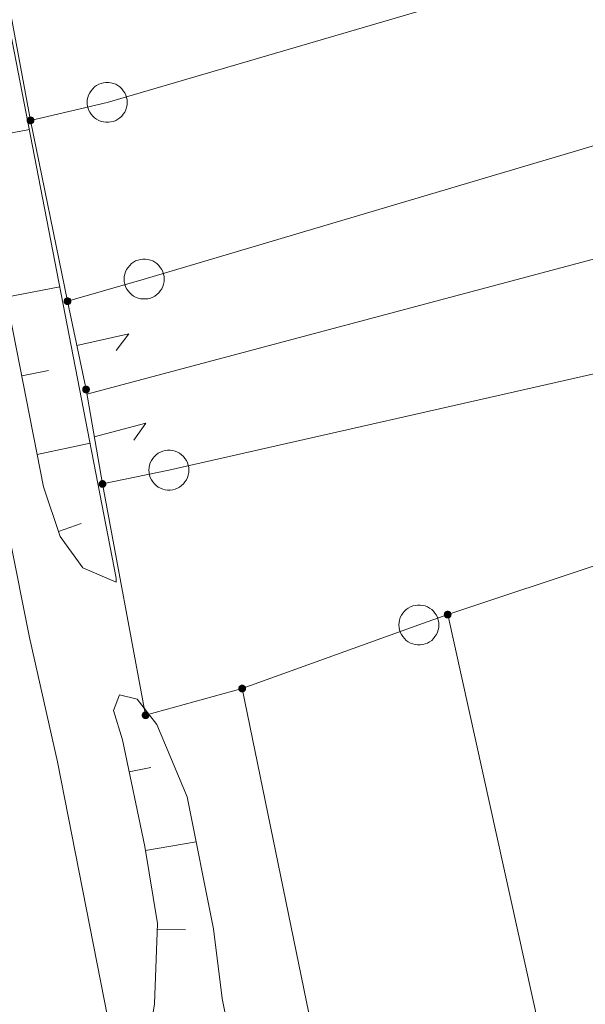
# Model space of a CAD drawing. Header units: metres. Extents: x 3425540 to 3446143, y 5432760 to 5444637.
# Tile 528 of 656: x 3436994 to 3437015, y 5444007 to 5444044. Entities that reach past the tile are written whole.
import ezdxf

# ---------------------------------------------------------------- set-up
doc = ezdxf.new("R2010")
doc.units = ezdxf.units.M
for name, color, linetype, lineweight in [('B_Bestand', 9, 'Continuous', 18), ('B_Böschung', 9, 'Continuous', 18), ('B_Flurgrenzen', 9, 'Continuous', 18)]:
    doc.layers.add(name, color=color, linetype=linetype, lineweight=lineweight)

msp = doc.modelspace()

# ---------------------------------------------------------------- linework, layer by layer
at = {"layer": 'B_Bestand'}
for points in [[(3436988.055, 5444054.163), (3436988.971, 5444049.417), (3436989.897, 5444044.603), (3436990.844, 5444039.685), (3436991.785, 5444034.807), (3436993.08, 5444028.136), (3436993.853, 5444024.189), (3436994.591, 5444020.433), (3436995.647, 5444015.77)], [(3436995.647, 5444015.77), (3437008.683, 5443949.338), (3437010.139, 5443941.943), (3437010.751, 5443938.56), (3437011.472, 5443935.022), (3437011.872, 5443934.331), (3437012.713, 5443931.462), (3437013.245, 5443928.551)]]:
    msp.add_lwpolyline(points, dxfattribs=at)
at = {"layer": 'B_Böschung'}
for p, q in [((3436997.84, 5444022.646), (3436991.164, 5444057.202)), ((3436992.571, 5444039.059), (3436994.592, 5444039.456)), ((3436993.727, 5444033.171), (3436995.73, 5444033.565)), ((3436994.305, 5444030.227), (3436995.302, 5444030.425)), ((3436994.883, 5444027.284), (3436996.863, 5444027.702)), ((3436995.68, 5444024.397), (3436996.533, 5444024.696)), ((3436997.839, 5444022.499), (3436997.84, 5444022.646)), ((3436998.326, 5444015.393), (3436999.141, 5444015.565)), ((3436998.939, 5444012.457), (3437000.827, 5444012.776)), ((3436999.381, 5444009.494), (3437000.433, 5444009.476))]:
    msp.add_line(p, q, dxfattribs=at)
for points in [[(3436997.839, 5444022.499), (3436996.597, 5444023.043), (3436995.743, 5444024.208), (3436995.122, 5444026.071), (3436989.145, 5444056.504)], [(3436997.962, 5444018.279), (3436997.743, 5444017.694), (3436998.072, 5444016.596), (3436998.914, 5444012.606), (3436999.389, 5444009.715), (3436999.279, 5444006.714), (3436998.877, 5444004.189), (3436998.84, 5444003.347), (3436999.609, 5443999.467), (3437004.29, 5443975.63), (3437008.533, 5443955.015), (3437009.923, 5443947.707), (3437010.289, 5443947.707), (3437011.496, 5443948.622), (3437012.813, 5443949.647), (3437013.984, 5443949.684), (3437015.667, 5443949.245), (3437016.864, 5443948.417)], [(3436997.962, 5444018.279), (3436998.624, 5444018.123), (3436999.355, 5444017.171), (3437000.49, 5444014.463), (3437001.477, 5444009.522), (3437001.807, 5444006.907), (3437003.307, 5443999.368), (3437006.854, 5443982.326), (3437008.681, 5443973.532), (3437009.486, 5443969.177), (3437010.108, 5443965.151), (3437010.62, 5443961.931), (3437011.315, 5443958.71), (3437011.901, 5443956.66), (3437012.962, 5443954.94), (3437013.876, 5443954.172), (3437014.455, 5443953.918)]]:
    msp.add_lwpolyline(points, dxfattribs=at)
at = {"layer": 'B_Flurgrenzen'}
for p, q in [((3436997.504, 5444040.466), (3437039.251, 5444052.709)), ((3436994.636, 5444039.793), (3436993.406, 5444046.409)), ((3437039.443, 5444045.901), (3436998.888, 5444033.849)), ((3436996.742, 5444029.543), (3437039.676, 5444041)), ((3436994.636, 5444039.793), (3436997.504, 5444040.466)), ((3436996.02, 5444033.023), (3436994.636, 5444039.793)), ((3437039.951, 5444035.811), (3436999.812, 5444026.695)), ((3436998.888, 5444033.849), (3436996.02, 5444033.023)), ((3436996.712, 5444029.715), (3436996.02, 5444033.023)), ((3436997.329, 5444026.177), (3436996.712, 5444029.715)), ((3436999.812, 5444026.695), (3436997.329, 5444026.177)), ((3436998.94, 5444017.515), (3436997.329, 5444026.177)), ((3437019.241, 5444024.285), (3437010.244, 5444021.285)), ((3437010.244, 5444021.285), (3437009.168, 5444020.9)), ((3437010.244, 5444021.285), (3437021.26, 5443971.607)), ((3437009.168, 5444020.9), (3437002.554, 5444018.515)), ((3437002.554, 5444018.515), (3436998.94, 5444017.515)), ((3437015.138, 5443957.318), (3437002.554, 5444018.515))]:
    msp.add_line(p, q, dxfattribs=at)
for points in [[(3436998.254, 5444040.466), (3436998.248, 5444040.56), (3436998.23, 5444040.649), (3436998.201, 5444040.744), (3436998.16, 5444040.826), (3436998.106, 5444040.903), (3436998.047, 5444040.98), (3436997.982, 5444041.045), (3436997.906, 5444041.098), (3436997.823, 5444041.145), (3436997.734, 5444041.175), (3436997.646, 5444041.198), (3436997.551, 5444041.21), (3436997.457, 5444041.21), (3436997.362, 5444041.198), (3436997.274, 5444041.175), (3436997.185, 5444041.145), (3436997.102, 5444041.098), (3436997.026, 5444041.045), (3436996.961, 5444040.98), (3436996.902, 5444040.903), (3436996.848, 5444040.826), (3436996.807, 5444040.744), (3436996.778, 5444040.649), (3436996.76, 5444040.56), (3436996.754, 5444040.466), (3436996.76, 5444040.372), (3436996.778, 5444040.283), (3436996.807, 5444040.188), (3436996.848, 5444040.106), (3436996.902, 5444040.029), (3436996.961, 5444039.952), (3436997.026, 5444039.887), (3436997.102, 5444039.834), (3436997.185, 5444039.787), (3436997.274, 5444039.757), (3436997.362, 5444039.734), (3436997.457, 5444039.722), (3436997.551, 5444039.722), (3436997.646, 5444039.734), (3436997.734, 5444039.757), (3436997.823, 5444039.787), (3436997.906, 5444039.834), (3436997.982, 5444039.887), (3436998.047, 5444039.952), (3436998.106, 5444040.029), (3436998.16, 5444040.106), (3436998.201, 5444040.188), (3436998.23, 5444040.283), (3436998.248, 5444040.372), (3436998.254, 5444040.466)], [(3436994.761, 5444039.793), (3436994.76, 5444039.809), (3436994.757, 5444039.824), (3436994.752, 5444039.839), (3436994.745, 5444039.853), (3436994.737, 5444039.867), (3436994.728, 5444039.879), (3436994.716, 5444039.889), (3436994.703, 5444039.898), (3436994.689, 5444039.906), (3436994.674, 5444039.912), (3436994.66, 5444039.916), (3436994.644, 5444039.918), (3436994.628, 5444039.918), (3436994.612, 5444039.916), (3436994.598, 5444039.912), (3436994.583, 5444039.906), (3436994.569, 5444039.898), (3436994.556, 5444039.889), (3436994.544, 5444039.879), (3436994.535, 5444039.867), (3436994.527, 5444039.853), (3436994.52, 5444039.839), (3436994.515, 5444039.824), (3436994.512, 5444039.809), (3436994.511, 5444039.793), (3436994.512, 5444039.777), (3436994.515, 5444039.762), (3436994.52, 5444039.747), (3436994.527, 5444039.733), (3436994.535, 5444039.719), (3436994.544, 5444039.707), (3436994.556, 5444039.697), (3436994.569, 5444039.688), (3436994.583, 5444039.68), (3436994.598, 5444039.674), (3436994.612, 5444039.67), (3436994.628, 5444039.668), (3436994.644, 5444039.668), (3436994.66, 5444039.67), (3436994.674, 5444039.674), (3436994.689, 5444039.68), (3436994.703, 5444039.688), (3436994.716, 5444039.697), (3436994.728, 5444039.707), (3436994.737, 5444039.719), (3436994.745, 5444039.733), (3436994.752, 5444039.747), (3436994.757, 5444039.762), (3436994.76, 5444039.777), (3436994.761, 5444039.793)], [(3436994.736, 5444039.793), (3436994.735, 5444039.807), (3436994.732, 5444039.821), (3436994.728, 5444039.833), (3436994.722, 5444039.846), (3436994.713, 5444039.858), (3436994.703, 5444039.868), (3436994.692, 5444039.877), (3436994.68, 5444039.884), (3436994.667, 5444039.888), (3436994.654, 5444039.891), (3436994.64, 5444039.893), (3436994.625, 5444039.892), (3436994.611, 5444039.89), (3436994.599, 5444039.887), (3436994.586, 5444039.88), (3436994.574, 5444039.872), (3436994.564, 5444039.863), (3436994.554, 5444039.852), (3436994.547, 5444039.84), (3436994.542, 5444039.827), (3436994.538, 5444039.814), (3436994.536, 5444039.8), (3436994.536, 5444039.786), (3436994.538, 5444039.772), (3436994.542, 5444039.759), (3436994.547, 5444039.746), (3436994.554, 5444039.734), (3436994.564, 5444039.723), (3436994.574, 5444039.714), (3436994.586, 5444039.706), (3436994.599, 5444039.699), (3436994.611, 5444039.696), (3436994.625, 5444039.694), (3436994.64, 5444039.693), (3436994.654, 5444039.695), (3436994.667, 5444039.698), (3436994.68, 5444039.702), (3436994.692, 5444039.709), (3436994.703, 5444039.718), (3436994.713, 5444039.728), (3436994.722, 5444039.74), (3436994.728, 5444039.753), (3436994.732, 5444039.765), (3436994.735, 5444039.779), (3436994.736, 5444039.793)], [(3436994.712, 5444039.793), (3436994.711, 5444039.805), (3436994.708, 5444039.817), (3436994.703, 5444039.828), (3436994.697, 5444039.838), (3436994.688, 5444039.848), (3436994.679, 5444039.855), (3436994.668, 5444039.862), (3436994.657, 5444039.866), (3436994.645, 5444039.868), (3436994.633, 5444039.869), (3436994.621, 5444039.867), (3436994.609, 5444039.864), (3436994.599, 5444039.859), (3436994.588, 5444039.852), (3436994.579, 5444039.843), (3436994.572, 5444039.833), (3436994.566, 5444039.823), (3436994.562, 5444039.811), (3436994.56, 5444039.799), (3436994.56, 5444039.787), (3436994.562, 5444039.775), (3436994.566, 5444039.763), (3436994.572, 5444039.753), (3436994.579, 5444039.743), (3436994.588, 5444039.734), (3436994.598, 5444039.727), (3436994.609, 5444039.722), (3436994.621, 5444039.719), (3436994.633, 5444039.717), (3436994.645, 5444039.718), (3436994.657, 5444039.72), (3436994.668, 5444039.724), (3436994.679, 5444039.731), (3436994.688, 5444039.738), (3436994.697, 5444039.748), (3436994.703, 5444039.758), (3436994.708, 5444039.769), (3436994.711, 5444039.781), (3436994.712, 5444039.793)], [(3436994.687, 5444039.793), (3436994.686, 5444039.803), (3436994.683, 5444039.813), (3436994.678, 5444039.822), (3436994.672, 5444039.829), (3436994.665, 5444039.835), (3436994.656, 5444039.84), (3436994.646, 5444039.843), (3436994.636, 5444039.844), (3436994.626, 5444039.843), (3436994.616, 5444039.84), (3436994.607, 5444039.835), (3436994.6, 5444039.829), (3436994.594, 5444039.822), (3436994.589, 5444039.813), (3436994.586, 5444039.803), (3436994.585, 5444039.793), (3436994.586, 5444039.783), (3436994.589, 5444039.773), (3436994.594, 5444039.764), (3436994.6, 5444039.757), (3436994.607, 5444039.751), (3436994.616, 5444039.746), (3436994.626, 5444039.743), (3436994.636, 5444039.742), (3436994.646, 5444039.743), (3436994.656, 5444039.746), (3436994.665, 5444039.751), (3436994.672, 5444039.757), (3436994.678, 5444039.764), (3436994.683, 5444039.773), (3436994.686, 5444039.783), (3436994.687, 5444039.793)], [(3436994.663, 5444039.793), (3436994.662, 5444039.8), (3436994.659, 5444039.807), (3436994.654, 5444039.813), (3436994.648, 5444039.817), (3436994.641, 5444039.819), (3436994.634, 5444039.82), (3436994.627, 5444039.818), (3436994.62, 5444039.815), (3436994.615, 5444039.81), (3436994.611, 5444039.804), (3436994.609, 5444039.797), (3436994.609, 5444039.789), (3436994.611, 5444039.782), (3436994.615, 5444039.776), (3436994.62, 5444039.771), (3436994.627, 5444039.768), (3436994.634, 5444039.766), (3436994.641, 5444039.767), (3436994.648, 5444039.769), (3436994.654, 5444039.773), (3436994.659, 5444039.779), (3436994.662, 5444039.786), (3436994.663, 5444039.793)], [(3436999.638, 5444033.849), (3436999.632, 5444033.943), (3436999.614, 5444034.032), (3436999.585, 5444034.127), (3436999.544, 5444034.209), (3436999.49, 5444034.286), (3436999.431, 5444034.363), (3436999.366, 5444034.428), (3436999.29, 5444034.481), (3436999.207, 5444034.528), (3436999.118, 5444034.558), (3436999.03, 5444034.581), (3436998.935, 5444034.593), (3436998.841, 5444034.593), (3436998.746, 5444034.581), (3436998.658, 5444034.558), (3436998.569, 5444034.528), (3436998.486, 5444034.481), (3436998.41, 5444034.428), (3436998.345, 5444034.363), (3436998.286, 5444034.286), (3436998.232, 5444034.209), (3436998.191, 5444034.127), (3436998.162, 5444034.032), (3436998.144, 5444033.943), (3436998.138, 5444033.849), (3436998.144, 5444033.755), (3436998.162, 5444033.666), (3436998.191, 5444033.571), (3436998.232, 5444033.489), (3436998.286, 5444033.412), (3436998.345, 5444033.335), (3436998.41, 5444033.27), (3436998.486, 5444033.217), (3436998.569, 5444033.17), (3436998.658, 5444033.14), (3436998.746, 5444033.117), (3436998.841, 5444033.105), (3436998.935, 5444033.105), (3436999.03, 5444033.117), (3436999.118, 5444033.14), (3436999.207, 5444033.17), (3436999.29, 5444033.217), (3436999.366, 5444033.27), (3436999.431, 5444033.335), (3436999.49, 5444033.412), (3436999.544, 5444033.489), (3436999.585, 5444033.571), (3436999.614, 5444033.666), (3436999.632, 5444033.755), (3436999.638, 5444033.849)], [(3436996.145, 5444033.023), (3436996.144, 5444033.039), (3436996.141, 5444033.054), (3436996.136, 5444033.069), (3436996.129, 5444033.083), (3436996.121, 5444033.097), (3436996.112, 5444033.109), (3436996.1, 5444033.119), (3436996.087, 5444033.128), (3436996.073, 5444033.136), (3436996.058, 5444033.142), (3436996.044, 5444033.146), (3436996.028, 5444033.148), (3436996.012, 5444033.148), (3436995.996, 5444033.146), (3436995.982, 5444033.142), (3436995.967, 5444033.136), (3436995.953, 5444033.128), (3436995.94, 5444033.119), (3436995.928, 5444033.109), (3436995.919, 5444033.097), (3436995.911, 5444033.083), (3436995.904, 5444033.069), (3436995.899, 5444033.054), (3436995.896, 5444033.039), (3436995.895, 5444033.023), (3436995.896, 5444033.007), (3436995.899, 5444032.992), (3436995.904, 5444032.977), (3436995.911, 5444032.963), (3436995.919, 5444032.949), (3436995.928, 5444032.937), (3436995.94, 5444032.927), (3436995.953, 5444032.918), (3436995.967, 5444032.91), (3436995.982, 5444032.904), (3436995.996, 5444032.9), (3436996.012, 5444032.898), (3436996.028, 5444032.898), (3436996.044, 5444032.9), (3436996.058, 5444032.904), (3436996.073, 5444032.91), (3436996.087, 5444032.918), (3436996.1, 5444032.927), (3436996.112, 5444032.937), (3436996.121, 5444032.949), (3436996.129, 5444032.963), (3436996.136, 5444032.977), (3436996.141, 5444032.992), (3436996.144, 5444033.007), (3436996.145, 5444033.023)], [(3436996.12, 5444033.023), (3436996.119, 5444033.037), (3436996.116, 5444033.051), (3436996.112, 5444033.063), (3436996.106, 5444033.076), (3436996.097, 5444033.088), (3436996.087, 5444033.098), (3436996.076, 5444033.107), (3436996.064, 5444033.114), (3436996.051, 5444033.118), (3436996.038, 5444033.121), (3436996.024, 5444033.123), (3436996.009, 5444033.122), (3436995.995, 5444033.12), (3436995.983, 5444033.117), (3436995.97, 5444033.11), (3436995.958, 5444033.102), (3436995.948, 5444033.093), (3436995.938, 5444033.082), (3436995.931, 5444033.07), (3436995.926, 5444033.057), (3436995.922, 5444033.044), (3436995.92, 5444033.03), (3436995.92, 5444033.016), (3436995.922, 5444033.002), (3436995.926, 5444032.989), (3436995.931, 5444032.976), (3436995.938, 5444032.964), (3436995.948, 5444032.953), (3436995.958, 5444032.944), (3436995.97, 5444032.936), (3436995.983, 5444032.929), (3436995.995, 5444032.926), (3436996.009, 5444032.924), (3436996.024, 5444032.923), (3436996.038, 5444032.925), (3436996.051, 5444032.928), (3436996.064, 5444032.932), (3436996.076, 5444032.939), (3436996.087, 5444032.948), (3436996.097, 5444032.958), (3436996.106, 5444032.97), (3436996.112, 5444032.983), (3436996.116, 5444032.995), (3436996.119, 5444033.009), (3436996.12, 5444033.023)], [(3436996.096, 5444033.023), (3436996.095, 5444033.035), (3436996.092, 5444033.047), (3436996.087, 5444033.058), (3436996.081, 5444033.068), (3436996.072, 5444033.078), (3436996.063, 5444033.085), (3436996.052, 5444033.092), (3436996.041, 5444033.096), (3436996.029, 5444033.098), (3436996.017, 5444033.099), (3436996.005, 5444033.097), (3436995.993, 5444033.094), (3436995.983, 5444033.089), (3436995.972, 5444033.082), (3436995.963, 5444033.073), (3436995.956, 5444033.063), (3436995.95, 5444033.053), (3436995.946, 5444033.041), (3436995.944, 5444033.029), (3436995.944, 5444033.017), (3436995.946, 5444033.005), (3436995.95, 5444032.993), (3436995.956, 5444032.983), (3436995.963, 5444032.973), (3436995.972, 5444032.964), (3436995.982, 5444032.957), (3436995.993, 5444032.952), (3436996.005, 5444032.949), (3436996.017, 5444032.947), (3436996.029, 5444032.948), (3436996.041, 5444032.95), (3436996.052, 5444032.954), (3436996.063, 5444032.961), (3436996.072, 5444032.968), (3436996.081, 5444032.978), (3436996.087, 5444032.988), (3436996.092, 5444032.999), (3436996.095, 5444033.011), (3436996.096, 5444033.023)], [(3436996.071, 5444033.023), (3436996.07, 5444033.033), (3436996.067, 5444033.043), (3436996.062, 5444033.052), (3436996.056, 5444033.059), (3436996.049, 5444033.065), (3436996.04, 5444033.07), (3436996.03, 5444033.073), (3436996.02, 5444033.074), (3436996.01, 5444033.073), (3436996, 5444033.07), (3436995.991, 5444033.065), (3436995.984, 5444033.059), (3436995.978, 5444033.052), (3436995.973, 5444033.043), (3436995.97, 5444033.033), (3436995.969, 5444033.023), (3436995.97, 5444033.013), (3436995.973, 5444033.003), (3436995.978, 5444032.994), (3436995.984, 5444032.987), (3436995.991, 5444032.981), (3436996, 5444032.976), (3436996.01, 5444032.973), (3436996.02, 5444032.972), (3436996.03, 5444032.973), (3436996.04, 5444032.976), (3436996.049, 5444032.981), (3436996.056, 5444032.987), (3436996.062, 5444032.994), (3436996.067, 5444033.003), (3436996.07, 5444033.013), (3436996.071, 5444033.023)], [(3436996.047, 5444033.023), (3436996.046, 5444033.03), (3436996.043, 5444033.037), (3436996.038, 5444033.043), (3436996.032, 5444033.047), (3436996.025, 5444033.049), (3436996.018, 5444033.05), (3436996.011, 5444033.048), (3436996.004, 5444033.045), (3436995.999, 5444033.04), (3436995.995, 5444033.034), (3436995.993, 5444033.027), (3436995.993, 5444033.019), (3436995.995, 5444033.012), (3436995.999, 5444033.006), (3436996.004, 5444033.001), (3436996.011, 5444032.998), (3436996.018, 5444032.996), (3436996.025, 5444032.997), (3436996.032, 5444032.999), (3436996.038, 5444033.003), (3436996.043, 5444033.009), (3436996.046, 5444033.016), (3436996.047, 5444033.023)], [(3436996.366, 5444031.369), (3436998.318, 5444031.801), (3436997.843, 5444031.18)], [(3436996.837, 5444029.715), (3436996.836, 5444029.731), (3436996.833, 5444029.746), (3436996.828, 5444029.761), (3436996.821, 5444029.775), (3436996.813, 5444029.789), (3436996.804, 5444029.801), (3436996.792, 5444029.811), (3436996.779, 5444029.82), (3436996.765, 5444029.828), (3436996.75, 5444029.834), (3436996.736, 5444029.838), (3436996.72, 5444029.84), (3436996.704, 5444029.84), (3436996.688, 5444029.838), (3436996.674, 5444029.834), (3436996.659, 5444029.828), (3436996.645, 5444029.82), (3436996.632, 5444029.811), (3436996.62, 5444029.801), (3436996.611, 5444029.789), (3436996.603, 5444029.775), (3436996.596, 5444029.761), (3436996.591, 5444029.746), (3436996.588, 5444029.731), (3436996.587, 5444029.715), (3436996.588, 5444029.699), (3436996.591, 5444029.684), (3436996.596, 5444029.669), (3436996.603, 5444029.655), (3436996.611, 5444029.641), (3436996.62, 5444029.629), (3436996.632, 5444029.619), (3436996.645, 5444029.61), (3436996.659, 5444029.602), (3436996.674, 5444029.596), (3436996.688, 5444029.592), (3436996.704, 5444029.59), (3436996.72, 5444029.59), (3436996.736, 5444029.592), (3436996.75, 5444029.596), (3436996.765, 5444029.602), (3436996.779, 5444029.61), (3436996.792, 5444029.619), (3436996.804, 5444029.629), (3436996.813, 5444029.641), (3436996.821, 5444029.655), (3436996.828, 5444029.669), (3436996.833, 5444029.684), (3436996.836, 5444029.699), (3436996.837, 5444029.715)], [(3436996.812, 5444029.715), (3436996.811, 5444029.729), (3436996.808, 5444029.743), (3436996.804, 5444029.755), (3436996.798, 5444029.768), (3436996.789, 5444029.78), (3436996.779, 5444029.79), (3436996.768, 5444029.799), (3436996.756, 5444029.806), (3436996.743, 5444029.81), (3436996.73, 5444029.813), (3436996.716, 5444029.815), (3436996.701, 5444029.814), (3436996.687, 5444029.812), (3436996.675, 5444029.809), (3436996.662, 5444029.802), (3436996.65, 5444029.794), (3436996.64, 5444029.785), (3436996.63, 5444029.774), (3436996.623, 5444029.762), (3436996.618, 5444029.749), (3436996.614, 5444029.736), (3436996.612, 5444029.722), (3436996.612, 5444029.708), (3436996.614, 5444029.694), (3436996.618, 5444029.681), (3436996.623, 5444029.668), (3436996.63, 5444029.656), (3436996.64, 5444029.645), (3436996.65, 5444029.636), (3436996.662, 5444029.628), (3436996.675, 5444029.621), (3436996.687, 5444029.618), (3436996.701, 5444029.616), (3436996.716, 5444029.615), (3436996.73, 5444029.617), (3436996.743, 5444029.62), (3436996.756, 5444029.624), (3436996.768, 5444029.631), (3436996.779, 5444029.64), (3436996.789, 5444029.65), (3436996.798, 5444029.662), (3436996.804, 5444029.675), (3436996.808, 5444029.687), (3436996.811, 5444029.701), (3436996.812, 5444029.715)], [(3436996.788, 5444029.715), (3436996.787, 5444029.727), (3436996.784, 5444029.739), (3436996.779, 5444029.75), (3436996.773, 5444029.76), (3436996.764, 5444029.77), (3436996.755, 5444029.777), (3436996.744, 5444029.784), (3436996.733, 5444029.788), (3436996.721, 5444029.79), (3436996.709, 5444029.791), (3436996.697, 5444029.789), (3436996.685, 5444029.786), (3436996.675, 5444029.781), (3436996.664, 5444029.774), (3436996.655, 5444029.765), (3436996.648, 5444029.755), (3436996.642, 5444029.745), (3436996.638, 5444029.733), (3436996.636, 5444029.721), (3436996.636, 5444029.709), (3436996.638, 5444029.697), (3436996.642, 5444029.685), (3436996.648, 5444029.675), (3436996.655, 5444029.665), (3436996.664, 5444029.656), (3436996.674, 5444029.649), (3436996.685, 5444029.644), (3436996.697, 5444029.641), (3436996.709, 5444029.639), (3436996.721, 5444029.64), (3436996.733, 5444029.642), (3436996.744, 5444029.646), (3436996.755, 5444029.653), (3436996.764, 5444029.66), (3436996.773, 5444029.67), (3436996.779, 5444029.68), (3436996.784, 5444029.691), (3436996.787, 5444029.703), (3436996.788, 5444029.715)], [(3436996.763, 5444029.715), (3436996.762, 5444029.725), (3436996.759, 5444029.735), (3436996.754, 5444029.744), (3436996.748, 5444029.751), (3436996.741, 5444029.757), (3436996.732, 5444029.762), (3436996.722, 5444029.765), (3436996.712, 5444029.766), (3436996.702, 5444029.765), (3436996.692, 5444029.762), (3436996.683, 5444029.757), (3436996.676, 5444029.751), (3436996.67, 5444029.744), (3436996.665, 5444029.735), (3436996.662, 5444029.725), (3436996.661, 5444029.715), (3436996.662, 5444029.705), (3436996.665, 5444029.695), (3436996.67, 5444029.686), (3436996.676, 5444029.679), (3436996.683, 5444029.673), (3436996.692, 5444029.668), (3436996.702, 5444029.665), (3436996.712, 5444029.664), (3436996.722, 5444029.665), (3436996.732, 5444029.668), (3436996.741, 5444029.673), (3436996.748, 5444029.679), (3436996.754, 5444029.686), (3436996.759, 5444029.695), (3436996.762, 5444029.705), (3436996.763, 5444029.715)], [(3436996.739, 5444029.715), (3436996.738, 5444029.722), (3436996.735, 5444029.729), (3436996.73, 5444029.735), (3436996.724, 5444029.739), (3436996.717, 5444029.741), (3436996.71, 5444029.742), (3436996.703, 5444029.74), (3436996.696, 5444029.737), (3436996.691, 5444029.732), (3436996.687, 5444029.726), (3436996.685, 5444029.719), (3436996.685, 5444029.711), (3436996.687, 5444029.704), (3436996.691, 5444029.698), (3436996.696, 5444029.693), (3436996.703, 5444029.69), (3436996.71, 5444029.688), (3436996.717, 5444029.689), (3436996.724, 5444029.691), (3436996.73, 5444029.695), (3436996.735, 5444029.701), (3436996.738, 5444029.708), (3436996.739, 5444029.715)], [(3436997.022, 5444027.946), (3436998.955, 5444028.454), (3436998.505, 5444027.815)], [(3437000.562, 5444026.695), (3437000.556, 5444026.789), (3437000.538, 5444026.878), (3437000.509, 5444026.973), (3437000.468, 5444027.055), (3437000.414, 5444027.132), (3437000.355, 5444027.209), (3437000.29, 5444027.274), (3437000.214, 5444027.327), (3437000.131, 5444027.374), (3437000.042, 5444027.404), (3436999.954, 5444027.427), (3436999.859, 5444027.439), (3436999.765, 5444027.439), (3436999.67, 5444027.427), (3436999.582, 5444027.404), (3436999.493, 5444027.374), (3436999.41, 5444027.327), (3436999.334, 5444027.274), (3436999.269, 5444027.209), (3436999.21, 5444027.132), (3436999.156, 5444027.055), (3436999.115, 5444026.973), (3436999.086, 5444026.878), (3436999.068, 5444026.789), (3436999.062, 5444026.695), (3436999.068, 5444026.601), (3436999.086, 5444026.512), (3436999.115, 5444026.417), (3436999.156, 5444026.335), (3436999.21, 5444026.258), (3436999.269, 5444026.181), (3436999.334, 5444026.116), (3436999.41, 5444026.063), (3436999.493, 5444026.016), (3436999.582, 5444025.986), (3436999.67, 5444025.963), (3436999.765, 5444025.951), (3436999.859, 5444025.951), (3436999.954, 5444025.963), (3437000.042, 5444025.986), (3437000.131, 5444026.016), (3437000.214, 5444026.063), (3437000.29, 5444026.116), (3437000.355, 5444026.181), (3437000.414, 5444026.258), (3437000.468, 5444026.335), (3437000.509, 5444026.417), (3437000.538, 5444026.512), (3437000.556, 5444026.601), (3437000.562, 5444026.695)], [(3436997.454, 5444026.177), (3436997.453, 5444026.193), (3436997.45, 5444026.208), (3436997.445, 5444026.223), (3436997.438, 5444026.237), (3436997.43, 5444026.251), (3436997.421, 5444026.263), (3436997.409, 5444026.273), (3436997.396, 5444026.282), (3436997.382, 5444026.29), (3436997.367, 5444026.296), (3436997.353, 5444026.3), (3436997.337, 5444026.302), (3436997.321, 5444026.302), (3436997.305, 5444026.3), (3436997.291, 5444026.296), (3436997.276, 5444026.29), (3436997.262, 5444026.282), (3436997.249, 5444026.273), (3436997.237, 5444026.263), (3436997.228, 5444026.251), (3436997.22, 5444026.237), (3436997.213, 5444026.223), (3436997.208, 5444026.208), (3436997.205, 5444026.193), (3436997.204, 5444026.177), (3436997.205, 5444026.161), (3436997.208, 5444026.146), (3436997.213, 5444026.131), (3436997.22, 5444026.117), (3436997.228, 5444026.103), (3436997.237, 5444026.091), (3436997.249, 5444026.081), (3436997.262, 5444026.072), (3436997.276, 5444026.064), (3436997.291, 5444026.058), (3436997.305, 5444026.054), (3436997.321, 5444026.052), (3436997.337, 5444026.052), (3436997.353, 5444026.054), (3436997.367, 5444026.058), (3436997.382, 5444026.064), (3436997.396, 5444026.072), (3436997.409, 5444026.081), (3436997.421, 5444026.091), (3436997.43, 5444026.103), (3436997.438, 5444026.117), (3436997.445, 5444026.131), (3436997.45, 5444026.146), (3436997.453, 5444026.161), (3436997.454, 5444026.177)], [(3436997.429, 5444026.177), (3436997.428, 5444026.191), (3436997.425, 5444026.205), (3436997.421, 5444026.217), (3436997.415, 5444026.23), (3436997.406, 5444026.242), (3436997.396, 5444026.252), (3436997.385, 5444026.261), (3436997.373, 5444026.268), (3436997.36, 5444026.272), (3436997.347, 5444026.275), (3436997.333, 5444026.277), (3436997.318, 5444026.276), (3436997.304, 5444026.274), (3436997.292, 5444026.271), (3436997.279, 5444026.264), (3436997.267, 5444026.256), (3436997.257, 5444026.247), (3436997.247, 5444026.236), (3436997.24, 5444026.224), (3436997.235, 5444026.211), (3436997.231, 5444026.198), (3436997.229, 5444026.184), (3436997.229, 5444026.17), (3436997.231, 5444026.156), (3436997.235, 5444026.143), (3436997.24, 5444026.13), (3436997.247, 5444026.118), (3436997.257, 5444026.107), (3436997.267, 5444026.098), (3436997.279, 5444026.09), (3436997.292, 5444026.083), (3436997.304, 5444026.08), (3436997.318, 5444026.078), (3436997.333, 5444026.077), (3436997.347, 5444026.079), (3436997.36, 5444026.082), (3436997.373, 5444026.086), (3436997.385, 5444026.093), (3436997.396, 5444026.102), (3436997.406, 5444026.112), (3436997.415, 5444026.124), (3436997.421, 5444026.137), (3436997.425, 5444026.149), (3436997.428, 5444026.163), (3436997.429, 5444026.177)], [(3436997.405, 5444026.177), (3436997.404, 5444026.189), (3436997.401, 5444026.201), (3436997.396, 5444026.212), (3436997.39, 5444026.222), (3436997.381, 5444026.232), (3436997.372, 5444026.239), (3436997.361, 5444026.246), (3436997.35, 5444026.25), (3436997.338, 5444026.252), (3436997.326, 5444026.253), (3436997.314, 5444026.251), (3436997.302, 5444026.248), (3436997.292, 5444026.243), (3436997.281, 5444026.236), (3436997.272, 5444026.227), (3436997.265, 5444026.217), (3436997.259, 5444026.207), (3436997.255, 5444026.195), (3436997.253, 5444026.183), (3436997.253, 5444026.171), (3436997.255, 5444026.159), (3436997.259, 5444026.147), (3436997.265, 5444026.137), (3436997.272, 5444026.127), (3436997.281, 5444026.118), (3436997.291, 5444026.111), (3436997.302, 5444026.106), (3436997.314, 5444026.103), (3436997.326, 5444026.101), (3436997.338, 5444026.102), (3436997.35, 5444026.104), (3436997.361, 5444026.108), (3436997.372, 5444026.115), (3436997.381, 5444026.122), (3436997.39, 5444026.132), (3436997.396, 5444026.142), (3436997.401, 5444026.153), (3436997.404, 5444026.165), (3436997.405, 5444026.177)], [(3436997.38, 5444026.177), (3436997.379, 5444026.187), (3436997.376, 5444026.197), (3436997.371, 5444026.206), (3436997.365, 5444026.213), (3436997.358, 5444026.219), (3436997.349, 5444026.224), (3436997.339, 5444026.227), (3436997.329, 5444026.228), (3436997.319, 5444026.227), (3436997.309, 5444026.224), (3436997.3, 5444026.219), (3436997.293, 5444026.213), (3436997.287, 5444026.206), (3436997.282, 5444026.197), (3436997.279, 5444026.187), (3436997.278, 5444026.177), (3436997.279, 5444026.167), (3436997.282, 5444026.157), (3436997.287, 5444026.148), (3436997.293, 5444026.141), (3436997.3, 5444026.135), (3436997.309, 5444026.13), (3436997.319, 5444026.127), (3436997.329, 5444026.126), (3436997.339, 5444026.127), (3436997.349, 5444026.13), (3436997.358, 5444026.135), (3436997.365, 5444026.141), (3436997.371, 5444026.148), (3436997.376, 5444026.157), (3436997.379, 5444026.167), (3436997.38, 5444026.177)], [(3436997.356, 5444026.177), (3436997.355, 5444026.184), (3436997.352, 5444026.191), (3436997.347, 5444026.197), (3436997.341, 5444026.201), (3436997.334, 5444026.203), (3436997.327, 5444026.204), (3436997.32, 5444026.202), (3436997.313, 5444026.199), (3436997.308, 5444026.194), (3436997.304, 5444026.188), (3436997.302, 5444026.181), (3436997.302, 5444026.173), (3436997.304, 5444026.166), (3436997.308, 5444026.16), (3436997.313, 5444026.155), (3436997.32, 5444026.152), (3436997.327, 5444026.15), (3436997.334, 5444026.151), (3436997.341, 5444026.153), (3436997.347, 5444026.157), (3436997.352, 5444026.163), (3436997.355, 5444026.17), (3436997.356, 5444026.177)], [(3437009.918, 5444020.9), (3437009.912, 5444020.994), (3437009.894, 5444021.083), (3437009.865, 5444021.178), (3437009.824, 5444021.26), (3437009.77, 5444021.337), (3437009.711, 5444021.414), (3437009.646, 5444021.479), (3437009.57, 5444021.532), (3437009.487, 5444021.579), (3437009.398, 5444021.609), (3437009.31, 5444021.632), (3437009.215, 5444021.644), (3437009.121, 5444021.644), (3437009.026, 5444021.632), (3437008.938, 5444021.609), (3437008.849, 5444021.579), (3437008.766, 5444021.532), (3437008.69, 5444021.479), (3437008.625, 5444021.414), (3437008.566, 5444021.337), (3437008.512, 5444021.26), (3437008.471, 5444021.178), (3437008.442, 5444021.083), (3437008.424, 5444020.994), (3437008.418, 5444020.9), (3437008.424, 5444020.806), (3437008.442, 5444020.717), (3437008.471, 5444020.622), (3437008.512, 5444020.54), (3437008.566, 5444020.463), (3437008.625, 5444020.386), (3437008.69, 5444020.321), (3437008.766, 5444020.268), (3437008.849, 5444020.221), (3437008.938, 5444020.191), (3437009.026, 5444020.168), (3437009.121, 5444020.156), (3437009.215, 5444020.156), (3437009.31, 5444020.168), (3437009.398, 5444020.191), (3437009.487, 5444020.221), (3437009.57, 5444020.268), (3437009.646, 5444020.321), (3437009.711, 5444020.386), (3437009.77, 5444020.463), (3437009.824, 5444020.54), (3437009.865, 5444020.622), (3437009.894, 5444020.717), (3437009.912, 5444020.806), (3437009.918, 5444020.9)], [(3437010.369, 5444021.285), (3437010.368, 5444021.301), (3437010.365, 5444021.316), (3437010.36, 5444021.331), (3437010.353, 5444021.345), (3437010.345, 5444021.359), (3437010.336, 5444021.371), (3437010.324, 5444021.381), (3437010.311, 5444021.39), (3437010.297, 5444021.398), (3437010.282, 5444021.404), (3437010.268, 5444021.408), (3437010.252, 5444021.41), (3437010.236, 5444021.41), (3437010.22, 5444021.408), (3437010.206, 5444021.404), (3437010.191, 5444021.398), (3437010.177, 5444021.39), (3437010.164, 5444021.381), (3437010.152, 5444021.371), (3437010.143, 5444021.359), (3437010.135, 5444021.345), (3437010.128, 5444021.331), (3437010.123, 5444021.316), (3437010.12, 5444021.301), (3437010.119, 5444021.285), (3437010.12, 5444021.269), (3437010.123, 5444021.254), (3437010.128, 5444021.239), (3437010.135, 5444021.225), (3437010.143, 5444021.211), (3437010.152, 5444021.199), (3437010.164, 5444021.189), (3437010.177, 5444021.18), (3437010.191, 5444021.172), (3437010.206, 5444021.166), (3437010.22, 5444021.162), (3437010.236, 5444021.16), (3437010.252, 5444021.16), (3437010.268, 5444021.162), (3437010.282, 5444021.166), (3437010.297, 5444021.172), (3437010.311, 5444021.18), (3437010.324, 5444021.189), (3437010.336, 5444021.199), (3437010.345, 5444021.211), (3437010.353, 5444021.225), (3437010.36, 5444021.239), (3437010.365, 5444021.254), (3437010.368, 5444021.269), (3437010.369, 5444021.285)], [(3437010.344, 5444021.285), (3437010.343, 5444021.299), (3437010.34, 5444021.313), (3437010.336, 5444021.325), (3437010.33, 5444021.338), (3437010.321, 5444021.35), (3437010.311, 5444021.36), (3437010.3, 5444021.369), (3437010.288, 5444021.376), (3437010.275, 5444021.38), (3437010.262, 5444021.383), (3437010.248, 5444021.385), (3437010.233, 5444021.384), (3437010.219, 5444021.382), (3437010.207, 5444021.379), (3437010.194, 5444021.372), (3437010.182, 5444021.364), (3437010.172, 5444021.355), (3437010.162, 5444021.344), (3437010.155, 5444021.332), (3437010.15, 5444021.319), (3437010.146, 5444021.306), (3437010.144, 5444021.292), (3437010.144, 5444021.278), (3437010.146, 5444021.264), (3437010.15, 5444021.251), (3437010.155, 5444021.238), (3437010.162, 5444021.226), (3437010.172, 5444021.215), (3437010.182, 5444021.206), (3437010.194, 5444021.198), (3437010.207, 5444021.191), (3437010.219, 5444021.188), (3437010.233, 5444021.186), (3437010.248, 5444021.185), (3437010.262, 5444021.187), (3437010.275, 5444021.19), (3437010.288, 5444021.194), (3437010.3, 5444021.201), (3437010.311, 5444021.21), (3437010.321, 5444021.22), (3437010.33, 5444021.232), (3437010.336, 5444021.245), (3437010.34, 5444021.257), (3437010.343, 5444021.271), (3437010.344, 5444021.285)], [(3437010.32, 5444021.285), (3437010.319, 5444021.297), (3437010.316, 5444021.309), (3437010.311, 5444021.32), (3437010.305, 5444021.33), (3437010.296, 5444021.34), (3437010.287, 5444021.347), (3437010.276, 5444021.354), (3437010.265, 5444021.358), (3437010.253, 5444021.36), (3437010.241, 5444021.361), (3437010.229, 5444021.359), (3437010.217, 5444021.356), (3437010.207, 5444021.351), (3437010.196, 5444021.344), (3437010.187, 5444021.335), (3437010.18, 5444021.325), (3437010.174, 5444021.315), (3437010.17, 5444021.303), (3437010.168, 5444021.291), (3437010.168, 5444021.279), (3437010.17, 5444021.267), (3437010.174, 5444021.255), (3437010.18, 5444021.245), (3437010.187, 5444021.235), (3437010.196, 5444021.226), (3437010.206, 5444021.219), (3437010.217, 5444021.214), (3437010.229, 5444021.211), (3437010.241, 5444021.209), (3437010.253, 5444021.21), (3437010.265, 5444021.212), (3437010.276, 5444021.216), (3437010.287, 5444021.223), (3437010.296, 5444021.23), (3437010.305, 5444021.24), (3437010.311, 5444021.25), (3437010.316, 5444021.261), (3437010.319, 5444021.273), (3437010.32, 5444021.285)], [(3437010.295, 5444021.285), (3437010.294, 5444021.295), (3437010.291, 5444021.305), (3437010.286, 5444021.314), (3437010.28, 5444021.321), (3437010.273, 5444021.327), (3437010.264, 5444021.332), (3437010.254, 5444021.335), (3437010.244, 5444021.336), (3437010.234, 5444021.335), (3437010.224, 5444021.332), (3437010.215, 5444021.327), (3437010.208, 5444021.321), (3437010.202, 5444021.314), (3437010.197, 5444021.305), (3437010.194, 5444021.295), (3437010.193, 5444021.285), (3437010.194, 5444021.275), (3437010.197, 5444021.265), (3437010.202, 5444021.256), (3437010.208, 5444021.249), (3437010.215, 5444021.243), (3437010.224, 5444021.238), (3437010.234, 5444021.235), (3437010.244, 5444021.234), (3437010.254, 5444021.235), (3437010.264, 5444021.238), (3437010.273, 5444021.243), (3437010.28, 5444021.249), (3437010.286, 5444021.256), (3437010.291, 5444021.265), (3437010.294, 5444021.275), (3437010.295, 5444021.285)], [(3437010.271, 5444021.285), (3437010.27, 5444021.292), (3437010.267, 5444021.299), (3437010.262, 5444021.305), (3437010.256, 5444021.309), (3437010.249, 5444021.311), (3437010.242, 5444021.312), (3437010.235, 5444021.31), (3437010.228, 5444021.307), (3437010.223, 5444021.302), (3437010.219, 5444021.296), (3437010.217, 5444021.289), (3437010.217, 5444021.281), (3437010.219, 5444021.274), (3437010.223, 5444021.268), (3437010.228, 5444021.263), (3437010.235, 5444021.26), (3437010.242, 5444021.258), (3437010.249, 5444021.259), (3437010.256, 5444021.261), (3437010.262, 5444021.265), (3437010.267, 5444021.271), (3437010.27, 5444021.278), (3437010.271, 5444021.285)], [(3437002.679, 5444018.515), (3437002.678, 5444018.531), (3437002.675, 5444018.546), (3437002.67, 5444018.561), (3437002.663, 5444018.575), (3437002.655, 5444018.589), (3437002.646, 5444018.601), (3437002.634, 5444018.611), (3437002.621, 5444018.62), (3437002.607, 5444018.628), (3437002.592, 5444018.634), (3437002.578, 5444018.638), (3437002.562, 5444018.64), (3437002.546, 5444018.64), (3437002.53, 5444018.638), (3437002.516, 5444018.634), (3437002.501, 5444018.628), (3437002.487, 5444018.62), (3437002.474, 5444018.611), (3437002.462, 5444018.601), (3437002.453, 5444018.589), (3437002.445, 5444018.575), (3437002.438, 5444018.561), (3437002.433, 5444018.546), (3437002.43, 5444018.531), (3437002.429, 5444018.515), (3437002.43, 5444018.499), (3437002.433, 5444018.484), (3437002.438, 5444018.469), (3437002.445, 5444018.455), (3437002.453, 5444018.441), (3437002.462, 5444018.429), (3437002.474, 5444018.419), (3437002.487, 5444018.41), (3437002.501, 5444018.402), (3437002.516, 5444018.396), (3437002.53, 5444018.392), (3437002.546, 5444018.39), (3437002.562, 5444018.39), (3437002.578, 5444018.392), (3437002.592, 5444018.396), (3437002.607, 5444018.402), (3437002.621, 5444018.41), (3437002.634, 5444018.419), (3437002.646, 5444018.429), (3437002.655, 5444018.441), (3437002.663, 5444018.455), (3437002.67, 5444018.469), (3437002.675, 5444018.484), (3437002.678, 5444018.499), (3437002.679, 5444018.515)], [(3437002.654, 5444018.515), (3437002.653, 5444018.529), (3437002.65, 5444018.543), (3437002.646, 5444018.555), (3437002.64, 5444018.568), (3437002.631, 5444018.58), (3437002.621, 5444018.59), (3437002.61, 5444018.599), (3437002.598, 5444018.606), (3437002.585, 5444018.61), (3437002.572, 5444018.613), (3437002.558, 5444018.615), (3437002.543, 5444018.614), (3437002.529, 5444018.612), (3437002.517, 5444018.609), (3437002.504, 5444018.602), (3437002.492, 5444018.594), (3437002.482, 5444018.585), (3437002.472, 5444018.574), (3437002.465, 5444018.562), (3437002.46, 5444018.549), (3437002.456, 5444018.536), (3437002.454, 5444018.522), (3437002.454, 5444018.508), (3437002.456, 5444018.494), (3437002.46, 5444018.481), (3437002.465, 5444018.468), (3437002.472, 5444018.456), (3437002.482, 5444018.445), (3437002.492, 5444018.436), (3437002.504, 5444018.428), (3437002.517, 5444018.421), (3437002.529, 5444018.418), (3437002.543, 5444018.416), (3437002.558, 5444018.415), (3437002.572, 5444018.417), (3437002.585, 5444018.42), (3437002.598, 5444018.424), (3437002.61, 5444018.431), (3437002.621, 5444018.44), (3437002.631, 5444018.45), (3437002.64, 5444018.462), (3437002.646, 5444018.475), (3437002.65, 5444018.487), (3437002.653, 5444018.501), (3437002.654, 5444018.515)], [(3437002.63, 5444018.515), (3437002.629, 5444018.527), (3437002.626, 5444018.539), (3437002.621, 5444018.55), (3437002.615, 5444018.56), (3437002.606, 5444018.57), (3437002.597, 5444018.577), (3437002.586, 5444018.584), (3437002.575, 5444018.588), (3437002.563, 5444018.59), (3437002.551, 5444018.591), (3437002.539, 5444018.589), (3437002.527, 5444018.586), (3437002.517, 5444018.581), (3437002.506, 5444018.574), (3437002.497, 5444018.565), (3437002.49, 5444018.555), (3437002.484, 5444018.545), (3437002.48, 5444018.533), (3437002.478, 5444018.521), (3437002.478, 5444018.509), (3437002.48, 5444018.497), (3437002.484, 5444018.485), (3437002.49, 5444018.475), (3437002.497, 5444018.465), (3437002.506, 5444018.456), (3437002.516, 5444018.449), (3437002.527, 5444018.444), (3437002.539, 5444018.441), (3437002.551, 5444018.439), (3437002.563, 5444018.44), (3437002.575, 5444018.442), (3437002.586, 5444018.446), (3437002.597, 5444018.453), (3437002.606, 5444018.46), (3437002.615, 5444018.47), (3437002.621, 5444018.48), (3437002.626, 5444018.491), (3437002.629, 5444018.503), (3437002.63, 5444018.515)], [(3437002.605, 5444018.515), (3437002.604, 5444018.525), (3437002.601, 5444018.535), (3437002.596, 5444018.544), (3437002.59, 5444018.551), (3437002.583, 5444018.557), (3437002.574, 5444018.562), (3437002.564, 5444018.565), (3437002.554, 5444018.566), (3437002.544, 5444018.565), (3437002.534, 5444018.562), (3437002.525, 5444018.557), (3437002.518, 5444018.551), (3437002.512, 5444018.544), (3437002.507, 5444018.535), (3437002.504, 5444018.525), (3437002.503, 5444018.515), (3437002.504, 5444018.505), (3437002.507, 5444018.495), (3437002.512, 5444018.486), (3437002.518, 5444018.479), (3437002.525, 5444018.473), (3437002.534, 5444018.468), (3437002.544, 5444018.465), (3437002.554, 5444018.464), (3437002.564, 5444018.465), (3437002.574, 5444018.468), (3437002.583, 5444018.473), (3437002.59, 5444018.479), (3437002.596, 5444018.486), (3437002.601, 5444018.495), (3437002.604, 5444018.505), (3437002.605, 5444018.515)], [(3437002.581, 5444018.515), (3437002.58, 5444018.522), (3437002.577, 5444018.529), (3437002.572, 5444018.535), (3437002.566, 5444018.539), (3437002.559, 5444018.541), (3437002.552, 5444018.542), (3437002.545, 5444018.54), (3437002.538, 5444018.537), (3437002.533, 5444018.532), (3437002.529, 5444018.526), (3437002.527, 5444018.519), (3437002.527, 5444018.511), (3437002.529, 5444018.504), (3437002.533, 5444018.498), (3437002.538, 5444018.493), (3437002.545, 5444018.49), (3437002.552, 5444018.488), (3437002.559, 5444018.489), (3437002.566, 5444018.491), (3437002.572, 5444018.495), (3437002.577, 5444018.501), (3437002.58, 5444018.508), (3437002.581, 5444018.515)], [(3436999.065, 5444017.515), (3436999.064, 5444017.531), (3436999.061, 5444017.546), (3436999.056, 5444017.561), (3436999.049, 5444017.575), (3436999.041, 5444017.589), (3436999.032, 5444017.601), (3436999.02, 5444017.611), (3436999.007, 5444017.62), (3436998.993, 5444017.628), (3436998.978, 5444017.634), (3436998.964, 5444017.638), (3436998.948, 5444017.64), (3436998.932, 5444017.64), (3436998.916, 5444017.638), (3436998.902, 5444017.634), (3436998.887, 5444017.628), (3436998.873, 5444017.62), (3436998.86, 5444017.611), (3436998.848, 5444017.601), (3436998.839, 5444017.589), (3436998.831, 5444017.575), (3436998.824, 5444017.561), (3436998.819, 5444017.546), (3436998.816, 5444017.531), (3436998.815, 5444017.515), (3436998.816, 5444017.499), (3436998.819, 5444017.484), (3436998.824, 5444017.469), (3436998.831, 5444017.455), (3436998.839, 5444017.441), (3436998.848, 5444017.429), (3436998.86, 5444017.419), (3436998.873, 5444017.41), (3436998.887, 5444017.402), (3436998.902, 5444017.396), (3436998.916, 5444017.392), (3436998.932, 5444017.39), (3436998.948, 5444017.39), (3436998.964, 5444017.392), (3436998.978, 5444017.396), (3436998.993, 5444017.402), (3436999.007, 5444017.41), (3436999.02, 5444017.419), (3436999.032, 5444017.429), (3436999.041, 5444017.441), (3436999.049, 5444017.455), (3436999.056, 5444017.469), (3436999.061, 5444017.484), (3436999.064, 5444017.499), (3436999.065, 5444017.515)], [(3436999.04, 5444017.515), (3436999.039, 5444017.529), (3436999.036, 5444017.543), (3436999.032, 5444017.555), (3436999.026, 5444017.568), (3436999.017, 5444017.58), (3436999.007, 5444017.59), (3436998.996, 5444017.599), (3436998.984, 5444017.606), (3436998.971, 5444017.61), (3436998.958, 5444017.613), (3436998.944, 5444017.615), (3436998.929, 5444017.614), (3436998.915, 5444017.612), (3436998.903, 5444017.609), (3436998.89, 5444017.602), (3436998.878, 5444017.594), (3436998.868, 5444017.585), (3436998.858, 5444017.574), (3436998.851, 5444017.562), (3436998.846, 5444017.549), (3436998.842, 5444017.536), (3436998.84, 5444017.522), (3436998.84, 5444017.508), (3436998.842, 5444017.494), (3436998.846, 5444017.481), (3436998.851, 5444017.468), (3436998.858, 5444017.456), (3436998.868, 5444017.445), (3436998.878, 5444017.436), (3436998.89, 5444017.428), (3436998.903, 5444017.421), (3436998.915, 5444017.418), (3436998.929, 5444017.416), (3436998.944, 5444017.415), (3436998.958, 5444017.417), (3436998.971, 5444017.42), (3436998.984, 5444017.424), (3436998.996, 5444017.431), (3436999.007, 5444017.44), (3436999.017, 5444017.45), (3436999.026, 5444017.462), (3436999.032, 5444017.475), (3436999.036, 5444017.487), (3436999.039, 5444017.501), (3436999.04, 5444017.515)], [(3436999.016, 5444017.515), (3436999.015, 5444017.527), (3436999.012, 5444017.539), (3436999.007, 5444017.55), (3436999.001, 5444017.56), (3436998.992, 5444017.57), (3436998.983, 5444017.577), (3436998.972, 5444017.584), (3436998.961, 5444017.588), (3436998.949, 5444017.59), (3436998.937, 5444017.591), (3436998.925, 5444017.589), (3436998.913, 5444017.586), (3436998.903, 5444017.581), (3436998.892, 5444017.574), (3436998.883, 5444017.565), (3436998.876, 5444017.555), (3436998.87, 5444017.545), (3436998.866, 5444017.533), (3436998.864, 5444017.521), (3436998.864, 5444017.509), (3436998.866, 5444017.497), (3436998.87, 5444017.485), (3436998.876, 5444017.475), (3436998.883, 5444017.465), (3436998.892, 5444017.456), (3436998.902, 5444017.449), (3436998.913, 5444017.444), (3436998.925, 5444017.441), (3436998.937, 5444017.439), (3436998.949, 5444017.44), (3436998.961, 5444017.442), (3436998.972, 5444017.446), (3436998.983, 5444017.453), (3436998.992, 5444017.46), (3436999.001, 5444017.47), (3436999.007, 5444017.48), (3436999.012, 5444017.491), (3436999.015, 5444017.503), (3436999.016, 5444017.515)], [(3436998.991, 5444017.515), (3436998.99, 5444017.525), (3436998.987, 5444017.535), (3436998.982, 5444017.544), (3436998.976, 5444017.551), (3436998.969, 5444017.557), (3436998.96, 5444017.562), (3436998.95, 5444017.565), (3436998.94, 5444017.566), (3436998.93, 5444017.565), (3436998.92, 5444017.562), (3436998.911, 5444017.557), (3436998.904, 5444017.551), (3436998.898, 5444017.544), (3436998.893, 5444017.535), (3436998.89, 5444017.525), (3436998.889, 5444017.515), (3436998.89, 5444017.505), (3436998.893, 5444017.495), (3436998.898, 5444017.486), (3436998.904, 5444017.479), (3436998.911, 5444017.473), (3436998.92, 5444017.468), (3436998.93, 5444017.465), (3436998.94, 5444017.464), (3436998.95, 5444017.465), (3436998.96, 5444017.468), (3436998.969, 5444017.473), (3436998.976, 5444017.479), (3436998.982, 5444017.486), (3436998.987, 5444017.495), (3436998.99, 5444017.505), (3436998.991, 5444017.515)], [(3436998.967, 5444017.515), (3436998.966, 5444017.522), (3436998.963, 5444017.529), (3436998.958, 5444017.535), (3436998.952, 5444017.539), (3436998.945, 5444017.541), (3436998.938, 5444017.542), (3436998.931, 5444017.54), (3436998.924, 5444017.537), (3436998.919, 5444017.532), (3436998.915, 5444017.526), (3436998.913, 5444017.519), (3436998.913, 5444017.511), (3436998.915, 5444017.504), (3436998.919, 5444017.498), (3436998.924, 5444017.493), (3436998.931, 5444017.49), (3436998.938, 5444017.488), (3436998.945, 5444017.489), (3436998.952, 5444017.491), (3436998.958, 5444017.495), (3436998.963, 5444017.501), (3436998.966, 5444017.508), (3436998.967, 5444017.515)]]:
    msp.add_lwpolyline(points, dxfattribs=at)

doc.saveas('drawing.dxf')
